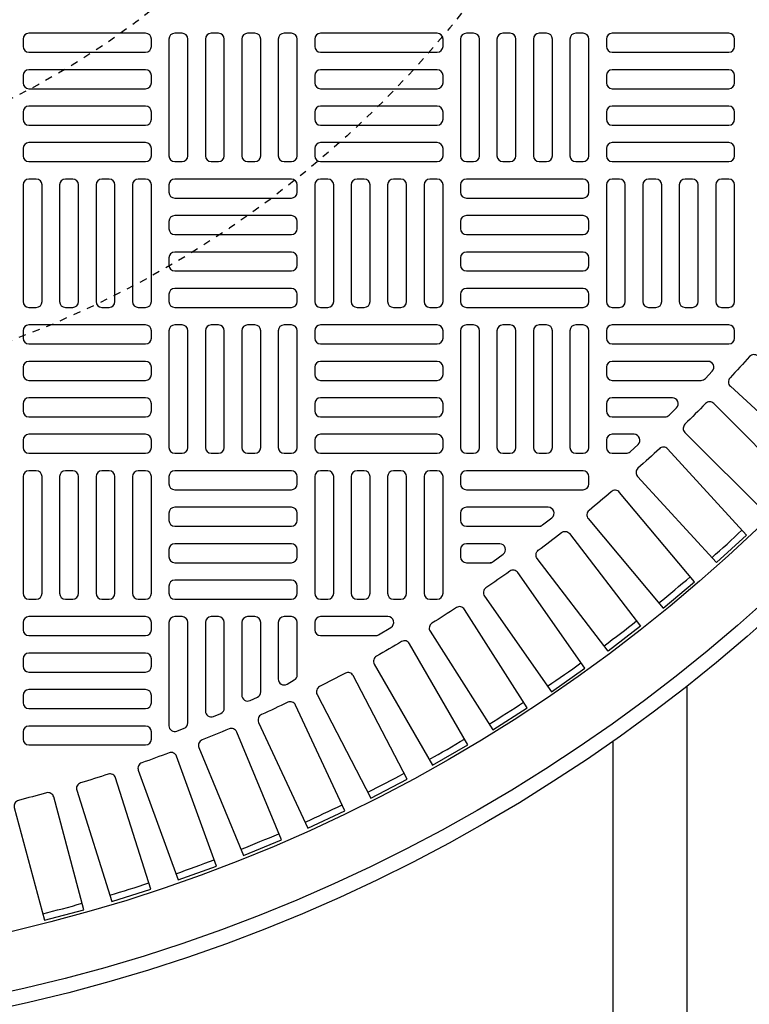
# Model space of a CAD drawing. Extents: x -169 to 7270, y -140 to 2984.
# Tile 646 of 656: x 6532 to 6542, y 1295 to 1308. Entities that reach past the tile are written whole.
import ezdxf

# ---------------------------------------------------------------- set-up
doc = ezdxf.new("R2010")
doc.units = 0
doc.header["$MEASUREMENT"] = 0
doc.linetypes.add('HIDDEN2', pattern=[0.28125, 0.1875, -0.09375])
doc.layers.get('DEFPOINTS').update_dxf_attribs({"linetype": 'CONTINUOUS'})
for name, color, linetype in [('TANK-MANHOLE-COVER-40', 2, 'CONTINUOUS'), ('TANK-MANHOLE-COVER-HATCH-40', 252, 'CONTINUOUS'), ('TANK-SLOPE', 3, 'CONTINUOUS'), ('TANK-UST-RIB', 7, 'CONTINUOUS')]:
    doc.layers.add(name, color=color, linetype=linetype)

msp = doc.modelspace()

# ---------------------------------------------------------------- linework, layer by layer
at = {"layer": 'DEFPOINTS', "color": 8, "linetype": 'HIDDEN2', "ltscale": 0.125}
msp.add_circle((6526.95106, 1317.00983), 14, dxfattribs=at)
msp.add_circle((6526.95106, 1317.00983), 14, dxfattribs=at)
at = {"layer": 'DEFPOINTS', "color": 8, "linetype": 'HIDDEN2', "ltscale": 0.5}
msp.add_circle((6526.95106, 1317.00983), 11, dxfattribs=at)
msp.add_circle((6526.95106, 1317.00983), 11, dxfattribs=at)
at = {"layer": 'TANK-MANHOLE-COVER-40', "color": 4, "linetype": 'Continuous'}
msp.add_circle((6526.95183, 1317.00983), 22.63902, dxfattribs=at)
at = {"layer": 'TANK-MANHOLE-COVER-40', "color": 1, "linetype": 'Continuous'}
msp.add_circle((6526.95183, 1317.00983), 22.44094, dxfattribs=at)
at = {"layer": 'TANK-MANHOLE-COVER-40', "color": 2, "linetype": 'Continuous'}
msp.add_circle((6526.95183, 1317.00983), 21.65354, dxfattribs=at)
at = {"layer": 'TANK-MANHOLE-COVER-HATCH-40', "linetype": 'Continuous', "flags": 128}
for points in [[(6533.72348, 1307.95471, 0.41421356), (6533.64474, 1308.03345), (6532.06994, 1308.03345, 0.41421356), (6531.9912, 1307.95471), (6531.9912, 1307.85629, 0.41421356), (6532.06994, 1307.77754), (6533.64474, 1307.77754, 0.41421356), (6533.72348, 1307.85629)], [(6534.03844, 1308.03345, 0.41421356), (6533.9597, 1307.95471), (6533.9597, 1306.37991, 0.41421356), (6534.03844, 1306.30117), (6534.13687, 1306.30117, 0.41421356), (6534.21561, 1306.37991), (6534.21561, 1307.95471, 0.41421356), (6534.13687, 1308.03345)], [(6534.53057, 1308.03345, 0.41421356), (6534.45183, 1307.95471), (6534.45183, 1306.37991, 0.41421356), (6534.53057, 1306.30117), (6534.629, 1306.30117, 0.41421356), (6534.70774, 1306.37991), (6534.70774, 1307.95471, 0.41421356), (6534.629, 1308.03345)], [(6535.0227, 1308.03345, 0.41421356), (6534.94396, 1307.95471), (6534.94396, 1306.37991, 0.41421356), (6535.0227, 1306.30117), (6535.12112, 1306.30117, 0.41421356), (6535.19986, 1306.37991), (6535.19986, 1307.95471, 0.41421356), (6535.12112, 1308.03345)], [(6535.51482, 1308.03345, 0.41421356), (6535.43608, 1307.95471), (6535.43608, 1306.37991, 0.41421356), (6535.51482, 1306.30117), (6535.61325, 1306.30117, 0.41421356), (6535.69199, 1306.37991), (6535.69199, 1307.95471, 0.41421356), (6535.61325, 1308.03345)], [(6537.66049, 1307.95471, 0.41421356), (6537.58175, 1308.03345), (6536.00695, 1308.03345, 0.41421356), (6535.92821, 1307.95471), (6535.92821, 1307.85629, 0.41421356), (6536.00695, 1307.77754), (6537.58175, 1307.77754, 0.41421356), (6537.66049, 1307.85629)], [(6537.97545, 1308.03345, 0.41421356), (6537.89671, 1307.95471), (6537.89671, 1306.37991, 0.41421356), (6537.97545, 1306.30117), (6538.07388, 1306.30117, 0.41421356), (6538.15262, 1306.37991), (6538.15262, 1307.95471, 0.41421356), (6538.07388, 1308.03345)], [(6538.46758, 1308.03345, 0.41421356), (6538.38884, 1307.95471), (6538.38884, 1306.37991, 0.41421356), (6538.46758, 1306.30117), (6538.566, 1306.30117, 0.41421356), (6538.64474, 1306.37991), (6538.64474, 1307.95471, 0.41421356), (6538.566, 1308.03345)], [(6538.9597, 1308.03345, 0.41421356), (6538.88096, 1307.95471), (6538.88096, 1306.37991, 0.41421356), (6538.9597, 1306.30117), (6539.05813, 1306.30117, 0.41421356), (6539.13687, 1306.37991), (6539.13687, 1307.95471, 0.41421356), (6539.05813, 1308.03345)], [(6539.45183, 1308.03345, 0.41421356), (6539.37309, 1307.95471), (6539.37309, 1306.37991, 0.41421356), (6539.45183, 1306.30117), (6539.55026, 1306.30117, 0.41421356), (6539.629, 1306.37991), (6539.629, 1307.95471, 0.41421356), (6539.55026, 1308.03345)], [(6541.5975, 1307.95471, 0.41421356), (6541.51876, 1308.03345), (6539.94396, 1308.03345, 0.41421356), (6539.86522, 1307.95471), (6539.86522, 1307.85629, 0.41421356), (6539.94396, 1307.77754), (6541.51876, 1307.77754, 0.41421356), (6541.5975, 1307.85629)], [(6533.72348, 1307.46258, 0.41421356), (6533.64474, 1307.54132), (6532.06994, 1307.54132, 0.41421356), (6531.9912, 1307.46258), (6531.9912, 1307.36416, 0.41421356), (6532.06994, 1307.28542), (6533.64474, 1307.28542, 0.41421356), (6533.72348, 1307.36416)], [(6537.66049, 1307.46258, 0.41421356), (6537.58175, 1307.54132), (6536.00695, 1307.54132, 0.41421356), (6535.92821, 1307.46258), (6535.92821, 1307.36416, 0.41421356), (6536.00695, 1307.28542), (6537.58175, 1307.28542, 0.41421356), (6537.66049, 1307.36416)], [(6541.5975, 1307.46258, 0.41421356), (6541.51876, 1307.54132), (6539.94396, 1307.54132, 0.41421356), (6539.86522, 1307.46258), (6539.86522, 1307.36416, 0.41421356), (6539.94396, 1307.28542), (6541.51876, 1307.28542, 0.41421356), (6541.5975, 1307.36416)], [(6533.72348, 1306.97046, 0.41421356), (6533.64474, 1307.0492), (6532.06994, 1307.0492, 0.41421356), (6531.9912, 1306.97046), (6531.9912, 1306.87203, 0.41421356), (6532.06994, 1306.79329), (6533.64474, 1306.79329, 0.41421356), (6533.72348, 1306.87203)], [(6537.66049, 1306.97046, 0.41421356), (6537.58175, 1307.0492), (6536.00695, 1307.0492, 0.41421356), (6535.92821, 1306.97046), (6535.92821, 1306.87203, 0.41421356), (6536.00695, 1306.79329), (6537.58175, 1306.79329, 0.41421356), (6537.66049, 1306.87203)], [(6541.5975, 1306.97046, 0.41421356), (6541.51876, 1307.0492), (6539.94396, 1307.0492, 0.41421356), (6539.86522, 1306.97046), (6539.86522, 1306.87203, 0.41421356), (6539.94396, 1306.79329), (6541.51876, 1306.79329, 0.41421356), (6541.5975, 1306.87203)], [(6533.72348, 1306.47833, 0.41421356), (6533.64474, 1306.55707), (6532.06994, 1306.55707, 0.41421356), (6531.9912, 1306.47833), (6531.9912, 1306.37991, 0.41421356), (6532.06994, 1306.30117), (6533.64474, 1306.30117, 0.41421356), (6533.72348, 1306.37991)], [(6537.66049, 1306.47833, 0.41421356), (6537.58175, 1306.55707), (6536.00695, 1306.55707, 0.41421356), (6535.92821, 1306.47833), (6535.92821, 1306.37991, 0.41421356), (6536.00695, 1306.30117), (6537.58175, 1306.30117, 0.41421356), (6537.66049, 1306.37991)], [(6541.5975, 1306.47833, 0.41421356), (6541.51876, 1306.55707), (6539.94396, 1306.55707, 0.41421356), (6539.86522, 1306.47833), (6539.86522, 1306.37991, 0.41421356), (6539.94396, 1306.30117), (6541.51876, 1306.30117, 0.41421356), (6541.5975, 1306.37991)], [(6532.06994, 1306.06495, 0.41421356), (6531.9912, 1305.98621), (6531.9912, 1304.4114, 0.41421356), (6532.06994, 1304.33266), (6532.16837, 1304.33266, 0.41421356), (6532.24711, 1304.4114), (6532.24711, 1305.98621, 0.41421356), (6532.16837, 1306.06495)], [(6532.56207, 1306.06495, 0.41421356), (6532.48333, 1305.98621), (6532.48333, 1304.4114, 0.41421356), (6532.56207, 1304.33266), (6532.66049, 1304.33266, 0.41421356), (6532.73923, 1304.4114), (6532.73923, 1305.98621, 0.41421356), (6532.66049, 1306.06495)], [(6533.05419, 1306.06495, 0.41421356), (6532.97545, 1305.98621), (6532.97545, 1304.4114, 0.41421356), (6533.05419, 1304.33266), (6533.15262, 1304.33266, 0.41421356), (6533.23136, 1304.4114), (6533.23136, 1305.98621, 0.41421356), (6533.15262, 1306.06495)], [(6533.54632, 1306.06495, 0.41421356), (6533.46758, 1305.98621), (6533.46758, 1304.4114, 0.41421356), (6533.54632, 1304.33266), (6533.64474, 1304.33266, 0.41421356), (6533.72348, 1304.4114), (6533.72348, 1305.98621, 0.41421356), (6533.64474, 1306.06495)], [(6533.9597, 1305.88778, 0.41421356), (6534.03844, 1305.80904), (6535.61325, 1305.80904, 0.41421356), (6535.69199, 1305.88778), (6535.69199, 1305.98621, 0.41421356), (6535.61325, 1306.06495), (6534.03844, 1306.06495, 0.41421356), (6533.9597, 1305.98621)], [(6536.00695, 1306.06495, 0.41421356), (6535.92821, 1305.98621), (6535.92821, 1304.4114, 0.41421356), (6536.00695, 1304.33266), (6536.10537, 1304.33266, 0.41421356), (6536.18411, 1304.4114), (6536.18411, 1305.98621, 0.41421356), (6536.10537, 1306.06495)], [(6536.49907, 1306.06495, 0.41421356), (6536.42033, 1305.98621), (6536.42033, 1304.4114, 0.41421356), (6536.49907, 1304.33266), (6536.5975, 1304.33266, 0.41421356), (6536.67624, 1304.4114), (6536.67624, 1305.98621, 0.41421356), (6536.5975, 1306.06495)], [(6536.9912, 1306.06495, 0.41421356), (6536.91246, 1305.98621), (6536.91246, 1304.4114, 0.41421356), (6536.9912, 1304.33266), (6537.08963, 1304.33266, 0.41421356), (6537.16837, 1304.4114), (6537.16837, 1305.98621, 0.41421356), (6537.08963, 1306.06495)], [(6537.48333, 1306.06495, 0.41421356), (6537.40459, 1305.98621), (6537.40459, 1304.4114, 0.41421356), (6537.48333, 1304.33266), (6537.58175, 1304.33266, 0.41421356), (6537.66049, 1304.4114), (6537.66049, 1305.98621, 0.41421356), (6537.58175, 1306.06495)], [(6537.89671, 1305.88778, 0.41421356), (6537.97545, 1305.80904), (6539.55026, 1305.80904, 0.41421356), (6539.629, 1305.88778), (6539.629, 1305.98621, 0.41421356), (6539.55026, 1306.06495), (6537.97545, 1306.06495, 0.41421356), (6537.89671, 1305.98621)], [(6539.94396, 1306.06495, 0.41421356), (6539.86522, 1305.98621), (6539.86522, 1304.4114, 0.41421356), (6539.94396, 1304.33266), (6540.04238, 1304.33266, 0.41421356), (6540.12112, 1304.4114), (6540.12112, 1305.98621, 0.41421356), (6540.04238, 1306.06495)], [(6540.43608, 1306.06495, 0.41421356), (6540.35734, 1305.98621), (6540.35734, 1304.4114, 0.41421356), (6540.43608, 1304.33266), (6540.53451, 1304.33266, 0.41421356), (6540.61325, 1304.4114), (6540.61325, 1305.98621, 0.41421356), (6540.53451, 1306.06495)], [(6540.92821, 1306.06495, 0.41421356), (6540.84947, 1305.98621), (6540.84947, 1304.4114, 0.41421356), (6540.92821, 1304.33266), (6541.02663, 1304.33266, 0.41421356), (6541.10537, 1304.4114), (6541.10537, 1305.98621, 0.41421356), (6541.02663, 1306.06495)], [(6541.42033, 1306.06495, 0.41421356), (6541.34159, 1305.98621), (6541.34159, 1304.4114, 0.41421356), (6541.42033, 1304.33266), (6541.51876, 1304.33266, 0.41421356), (6541.5975, 1304.4114), (6541.5975, 1305.98621, 0.41421356), (6541.51876, 1306.06495)], [(6533.9597, 1305.39566, 0.41421356), (6534.03844, 1305.31691), (6535.61325, 1305.31691, 0.41421356), (6535.69199, 1305.39566), (6535.69199, 1305.49408, 0.41421356), (6535.61325, 1305.57282), (6534.03844, 1305.57282, 0.41421356), (6533.9597, 1305.49408)], [(6537.89671, 1305.39566, 0.41421356), (6537.97545, 1305.31691), (6539.55026, 1305.31691, 0.41421356), (6539.629, 1305.39566), (6539.629, 1305.49408, 0.41421356), (6539.55026, 1305.57282), (6537.97545, 1305.57282, 0.41421356), (6537.89671, 1305.49408)], [(6533.9597, 1304.90353, 0.41421356), (6534.03844, 1304.82479), (6535.61325, 1304.82479, 0.41421356), (6535.69199, 1304.90353), (6535.69199, 1305.00195, 0.41421356), (6535.61325, 1305.08069), (6534.03844, 1305.08069, 0.41421356), (6533.9597, 1305.00195)], [(6537.89671, 1304.90353, 0.41421356), (6537.97545, 1304.82479), (6539.55026, 1304.82479, 0.41421356), (6539.629, 1304.90353), (6539.629, 1305.00195, 0.41421356), (6539.55026, 1305.08069), (6537.97545, 1305.08069, 0.41421356), (6537.89671, 1305.00195)], [(6533.9597, 1304.4114, 0.41421356), (6534.03844, 1304.33266), (6535.61325, 1304.33266, 0.41421356), (6535.69199, 1304.4114), (6535.69199, 1304.50983, 0.41421356), (6535.61325, 1304.58857), (6534.03844, 1304.58857, 0.41421356), (6533.9597, 1304.50983)], [(6537.89671, 1304.4114, 0.41421356), (6537.97545, 1304.33266), (6539.55026, 1304.33266, 0.41421356), (6539.629, 1304.4114), (6539.629, 1304.50983, 0.41421356), (6539.55026, 1304.58857), (6537.97545, 1304.58857, 0.41421356), (6537.89671, 1304.50983)], [(6533.72348, 1304.0177, 0.41421356), (6533.64474, 1304.09644), (6532.06994, 1304.09644, 0.41421356), (6531.9912, 1304.0177), (6531.9912, 1303.91928, 0.41421356), (6532.06994, 1303.84054), (6533.64474, 1303.84054, 0.41421356), (6533.72348, 1303.91928)], [(6534.03844, 1304.09644, 0.41421356), (6533.9597, 1304.0177), (6533.9597, 1302.4429, 0.41421356), (6534.03844, 1302.36416), (6534.13687, 1302.36416, 0.41421356), (6534.21561, 1302.4429), (6534.21561, 1304.0177, 0.41421356), (6534.13687, 1304.09644)], [(6534.53057, 1304.09644, 0.41421356), (6534.45183, 1304.0177), (6534.45183, 1302.4429, 0.41421356), (6534.53057, 1302.36416), (6534.629, 1302.36416, 0.41421356), (6534.70774, 1302.4429), (6534.70774, 1304.0177, 0.41421356), (6534.629, 1304.09644)], [(6535.0227, 1304.09644, 0.41421356), (6534.94396, 1304.0177), (6534.94396, 1302.4429, 0.41421356), (6535.0227, 1302.36416), (6535.12112, 1302.36416, 0.41421356), (6535.19986, 1302.4429), (6535.19986, 1304.0177, 0.41421356), (6535.12112, 1304.09644)], [(6535.51482, 1304.09644, 0.41421356), (6535.43608, 1304.0177), (6535.43608, 1302.4429, 0.41421356), (6535.51482, 1302.36416), (6535.61325, 1302.36416, 0.41421356), (6535.69199, 1302.4429), (6535.69199, 1304.0177, 0.41421356), (6535.61325, 1304.09644)], [(6537.66049, 1304.0177, 0.41421356), (6537.58175, 1304.09644), (6536.00695, 1304.09644, 0.41421356), (6535.92821, 1304.0177), (6535.92821, 1303.91928, 0.41421356), (6536.00695, 1303.84054), (6537.58175, 1303.84054, 0.41421356), (6537.66049, 1303.91928)], [(6537.97545, 1304.09644, 0.41421356), (6537.89671, 1304.0177), (6537.89671, 1302.4429, 0.41421356), (6537.97545, 1302.36416), (6538.07388, 1302.36416, 0.41421356), (6538.15262, 1302.4429), (6538.15262, 1304.0177, 0.41421356), (6538.07388, 1304.09644)], [(6538.46758, 1304.09644, 0.41421356), (6538.38884, 1304.0177), (6538.38884, 1302.4429, 0.41421356), (6538.46758, 1302.36416), (6538.566, 1302.36416, 0.41421356), (6538.64474, 1302.4429), (6538.64474, 1304.0177, 0.41421356), (6538.566, 1304.09644)], [(6538.9597, 1304.09644, 0.41421356), (6538.88096, 1304.0177), (6538.88096, 1302.4429, 0.41421356), (6538.9597, 1302.36416), (6539.05813, 1302.36416, 0.41421356), (6539.13687, 1302.4429), (6539.13687, 1304.0177, 0.41421356), (6539.05813, 1304.09644)], [(6539.45183, 1304.09644, 0.41421356), (6539.37309, 1304.0177), (6539.37309, 1302.4429, 0.41421356), (6539.45183, 1302.36416), (6539.55026, 1302.36416, 0.41421356), (6539.629, 1302.4429), (6539.629, 1304.0177, 0.41421356), (6539.55026, 1304.09644)], [(6533.72348, 1303.52558, 0.41421356), (6533.64474, 1303.60432), (6532.06994, 1303.60432, 0.41421356), (6531.9912, 1303.52558), (6531.9912, 1303.42715, 0.41421356), (6532.06994, 1303.34841), (6533.64474, 1303.34841, 0.41421356), (6533.72348, 1303.42715)], [(6537.66049, 1303.52558, 0.41421356), (6537.58175, 1303.60432), (6536.00695, 1303.60432, 0.41421356), (6535.92821, 1303.52558), (6535.92821, 1303.42715, 0.41421356), (6536.00695, 1303.34841), (6537.58175, 1303.34841, 0.41421356), (6537.66049, 1303.42715)], [(6533.72348, 1303.03345, 0.41421356), (6533.64474, 1303.11219), (6532.06994, 1303.11219, 0.41421356), (6531.9912, 1303.03345), (6531.9912, 1302.93503, 0.41421356), (6532.06994, 1302.85629), (6533.64474, 1302.85629, 0.41421356), (6533.72348, 1302.93503)], [(6537.66049, 1303.03345, 0.41421356), (6537.58175, 1303.11219), (6536.00695, 1303.11219, 0.41421356), (6535.92821, 1303.03345), (6535.92821, 1302.93503, 0.41421356), (6536.00695, 1302.85629), (6537.58175, 1302.85629, 0.41421356), (6537.66049, 1302.93503)], [(6533.72348, 1302.54132, 0.41421356), (6533.64474, 1302.62006), (6532.06994, 1302.62006, 0.41421356), (6531.9912, 1302.54132), (6531.9912, 1302.4429, 0.41421356), (6532.06994, 1302.36416), (6533.64474, 1302.36416, 0.41421356), (6533.72348, 1302.4429)], [(6537.66049, 1302.54132, 0.41421356), (6537.58175, 1302.62006), (6536.00695, 1302.62006, 0.41421356), (6535.92821, 1302.54132), (6535.92821, 1302.4429, 0.41421356), (6536.00695, 1302.36416), (6537.58175, 1302.36416, 0.41421356), (6537.66049, 1302.4429)], [(6532.06994, 1302.12794, 0.41421356), (6531.9912, 1302.0492), (6531.9912, 1300.4744, 0.41421356), (6532.06994, 1300.39566), (6532.16837, 1300.39566, 0.41421356), (6532.24711, 1300.4744), (6532.24711, 1302.0492, 0.41421356), (6532.16837, 1302.12794)], [(6532.56207, 1302.12794, 0.41421356), (6532.48333, 1302.0492), (6532.48333, 1300.4744, 0.41421356), (6532.56207, 1300.39566), (6532.66049, 1300.39566, 0.41421356), (6532.73923, 1300.4744), (6532.73923, 1302.0492, 0.41421356), (6532.66049, 1302.12794)], [(6533.05419, 1302.12794, 0.41421356), (6532.97545, 1302.0492), (6532.97545, 1300.4744, 0.41421356), (6533.05419, 1300.39566), (6533.15262, 1300.39566, 0.41421356), (6533.23136, 1300.4744), (6533.23136, 1302.0492, 0.41421356), (6533.15262, 1302.12794)], [(6533.54632, 1302.12794, 0.41421356), (6533.46758, 1302.0492), (6533.46758, 1300.4744, 0.41421356), (6533.54632, 1300.39566), (6533.64474, 1300.39566, 0.41421356), (6533.72348, 1300.4744), (6533.72348, 1302.0492, 0.41421356), (6533.64474, 1302.12794)], [(6533.9597, 1301.95077, 0.41421356), (6534.03844, 1301.87203), (6535.61325, 1301.87203, 0.41421356), (6535.69199, 1301.95077), (6535.69199, 1302.0492, 0.41421356), (6535.61325, 1302.12794), (6534.03844, 1302.12794, 0.41421356), (6533.9597, 1302.0492)], [(6536.00695, 1302.12794, 0.41421356), (6535.92821, 1302.0492), (6535.92821, 1300.4744, 0.41421356), (6536.00695, 1300.39566), (6536.10537, 1300.39566, 0.41421356), (6536.18411, 1300.4744), (6536.18411, 1302.0492, 0.41421356), (6536.10537, 1302.12794)], [(6536.49907, 1302.12794, 0.41421356), (6536.42033, 1302.0492), (6536.42033, 1300.4744, 0.41421356), (6536.49907, 1300.39566), (6536.5975, 1300.39566, 0.41421356), (6536.67624, 1300.4744), (6536.67624, 1302.0492, 0.41421356), (6536.5975, 1302.12794)], [(6536.9912, 1302.12794, 0.41421356), (6536.91246, 1302.0492), (6536.91246, 1300.4744, 0.41421356), (6536.9912, 1300.39566), (6537.08963, 1300.39566, 0.41421356), (6537.16837, 1300.4744), (6537.16837, 1302.0492, 0.41421356), (6537.08963, 1302.12794)], [(6537.48333, 1302.12794, 0.41421356), (6537.40459, 1302.0492), (6537.40459, 1300.4744, 0.41421356), (6537.48333, 1300.39566), (6537.58175, 1300.39566, 0.41421356), (6537.66049, 1300.4744), (6537.66049, 1302.0492, 0.41421356), (6537.58175, 1302.12794)], [(6533.9597, 1301.45865, 0.41421356), (6534.03844, 1301.37991), (6535.61325, 1301.37991, 0.41421356), (6535.69199, 1301.45865), (6535.69199, 1301.55707, 0.41421356), (6535.61325, 1301.63581), (6534.03844, 1301.63581, 0.41421356), (6533.9597, 1301.55707)], [(6533.9597, 1300.96652, 0.41421356), (6534.03844, 1300.88778), (6535.61325, 1300.88778, 0.41421356), (6535.69199, 1300.96652), (6535.69199, 1301.06495, 0.41421356), (6535.61325, 1301.14369), (6534.03844, 1301.14369, 0.41421356), (6533.9597, 1301.06495)], [(6533.9597, 1300.4744, 0.41421356), (6534.03844, 1300.39566), (6535.61325, 1300.39566, 0.41421356), (6535.69199, 1300.4744), (6535.69199, 1300.57282, 0.41421356), (6535.61325, 1300.65156), (6534.03844, 1300.65156, 0.41421356), (6533.9597, 1300.57282)], [(6533.72348, 1300.08069, 0.41421356), (6533.64474, 1300.15943), (6532.06994, 1300.15943, 0.41421356), (6531.9912, 1300.08069), (6531.9912, 1299.98227, 0.41421356), (6532.06994, 1299.90353), (6533.64474, 1299.90353, 0.41421356), (6533.72348, 1299.98227)], [(6533.72348, 1299.58857, 0.41421356), (6533.64474, 1299.66731), (6532.06994, 1299.66731, 0.41421356), (6531.9912, 1299.58857), (6531.9912, 1299.49014, 0.41421356), (6532.06994, 1299.4114), (6533.64474, 1299.4114, 0.41421356), (6533.72348, 1299.49014)], [(6533.72348, 1299.09644, 0.41421356), (6533.64474, 1299.17518), (6532.06994, 1299.17518, 0.41421356), (6531.9912, 1299.09644), (6531.9912, 1298.99802, 0.41421356), (6532.06994, 1298.91928), (6533.64474, 1298.91928, 0.41421356), (6533.72348, 1298.99802)], [(6533.72348, 1298.60432, 0.41421356), (6533.64474, 1298.68306), (6532.06994, 1298.68306, 0.41421356), (6531.9912, 1298.60432), (6531.9912, 1298.50589, 0.41421356), (6532.06994, 1298.42715), (6533.64474, 1298.42715, 0.41421356), (6533.72348, 1298.50589)]]:
    msp.add_lwpolyline(points, format="xyb", close=True, dxfattribs=at)
at = {"layer": 'TANK-MANHOLE-COVER-HATCH-40', "linetype": 'Continuous'}
for points in [[(6541.5975, 1304.0177, 0.41421356), (6541.51876, 1304.09644), (6539.94396, 1304.09644, 0.41421356), (6539.86522, 1304.0177), (6539.86522, 1303.91928, 0.41421356), (6539.94396, 1303.84054), (6541.51876, 1303.84054, 0.41421356), (6541.5975, 1303.91928)], [(6541.5395, 1303.26889), (6542.70128, 1302.20432), (6543.07366, 1302.61069), (6541.91188, 1303.67527, 0.41709369), (6541.80011, 1303.66984, -0.00491171), (6541.53517, 1303.38071, 0.41709369)], [(6541.23807, 1303.60432), (6539.94396, 1303.60432), (6539.94396, 1303.60432, 0.41421356), (6539.86522, 1303.52558), (6539.86522, 1303.42715), (6539.86522, 1303.42715, 0.41421356), (6539.94396, 1303.34841), (6541.14523, 1303.34841, 0.20651443), (6541.20251, 1303.37312), (6541.29534, 1303.47155, 0.6576677)], [(6540.75691, 1303.11219), (6539.94396, 1303.11219), (6539.94396, 1303.11219, 0.41421356), (6539.86522, 1303.03345), (6539.86522, 1302.93503), (6539.86522, 1302.93503, 0.41421356), (6539.94396, 1302.85629), (6540.65736, 1302.85629, 0.19743793), (6540.71272, 1302.87903), (6540.81227, 1302.97746, 0.67023271)], [(6540.24014, 1302.62006), (6539.94396, 1302.62006), (6539.94396, 1302.62006, 0.41421356), (6539.86522, 1302.54132), (6539.86522, 1302.4429), (6539.86522, 1302.4429, 0.41421356), (6539.94396, 1302.36416), (6540.13312, 1302.36416, 0.1880618), (6540.18642, 1302.38494), (6540.29344, 1302.48337, 0.68341411)], [(6540.28639, 1302.04978), (6541.35097, 1300.888), (6541.75734, 1301.26037), (6540.69277, 1302.42215, 0.41709369), (6540.58095, 1302.42649, -0.00491171), (6540.29182, 1302.16155, 0.41709369)], [(6537.89671, 1301.95077, 0.41421356), (6537.97545, 1301.87203), (6539.55026, 1301.87203, 0.41421356), (6539.629, 1301.95077), (6539.629, 1302.0492, 0.41421356), (6539.55026, 1302.12794), (6537.97545, 1302.12794, 0.41421356), (6537.89671, 1302.0492)], [(6534.21561, 1298.72553), (6534.21561, 1300.08069), (6534.21561, 1300.08069, 0.41421356), (6534.13687, 1300.15943), (6534.03844, 1300.15943), (6534.03844, 1300.15943, 0.41421356), (6533.9597, 1300.08069), (6533.9597, 1298.68733, 0.52729524), (6534.06693, 1298.61392), (6534.16536, 1298.65212, 0.30950451)], [(6534.70774, 1298.92664), (6534.70774, 1300.08069), (6534.70774, 1300.08069, 0.41421356), (6534.629, 1300.15943), (6534.53057, 1300.15943), (6534.53057, 1300.15943, 0.41421356), (6534.45183, 1300.08069), (6534.45183, 1298.88536, 0.53592322), (6534.56102, 1298.81275), (6534.65945, 1298.85403, 0.30214843)], [(6535.19986, 1299.14356), (6535.19986, 1300.08069), (6535.19986, 1300.08069, 0.41421356), (6535.12112, 1300.15943), (6535.0227, 1300.15943), (6535.0227, 1300.15943, 0.41421356), (6534.94396, 1300.08069), (6534.94396, 1299.0991, 0.54471323), (6535.05511, 1299.02734), (6535.15354, 1299.07181, 0.2947387)], [(6535.69199, 1299.37304), (6535.69199, 1300.08069), (6535.69199, 1300.08069, 0.41421356), (6535.61325, 1300.15943), (6535.51482, 1300.15943), (6535.51482, 1300.15943, 0.41421356), (6535.43608, 1300.08069), (6535.43608, 1299.31621, 0.57735027), (6535.55419, 1299.24802), (6535.65262, 1299.30485, 0.26794919)]]:
    msp.add_lwpolyline(points, format="xyb", close=True, dxfattribs=at)
for points in [[(6541.20409, 1303.03486, -0.00491171), (6540.9268, 1302.75757, 0.41709369), (6540.92625, 1302.64567), (6542.04049, 1301.53143), (6542.43023, 1301.92117), (6541.31599, 1303.03541, 0.41709369), (6541.20409, 1303.03486)], [(6539.93186, 1301.84587, -0.00491171), (6539.63145, 1301.5938, 0.41709369), (6539.62115, 1301.48237), (6540.63404, 1300.27526), (6541.05627, 1300.62956), (6540.04338, 1301.83667, 0.41709369), (6539.93186, 1301.84587)], [(6538.95611, 1301.37991, 0.16819223), (6539.00479, 1301.39676), (6539.12992, 1301.49518, 0.71204699), (6539.08123, 1301.63581), (6537.97545, 1301.63581), (6537.97545, 1301.63581, 0.41421356), (6537.89671, 1301.55707), (6537.89671, 1301.45865), (6537.89671, 1301.45865, 0.41421356), (6537.97545, 1301.37991), (6538.98337, 1301.37991)], [(6539.25806, 1301.29412, -0.41709369), (6539.36908, 1301.28006), (6540.32835, 1300.02992), (6539.89106, 1299.69438), (6538.9318, 1300.94453, -0.41709369), (6538.94695, 1301.0554, 0.00491171), (6539.25806, 1301.29412)], [(6538.29001, 1300.88778, 0.15754945), (6538.33609, 1300.90267), (6538.47249, 1301.00109, 0.72778796), (6538.42641, 1301.14369), (6537.97545, 1301.14369), (6537.97545, 1301.14369, 0.41421356), (6537.89671, 1301.06495), (6537.89671, 1300.96652), (6537.89671, 1300.96652, 0.41421356), (6537.97545, 1300.88778), (6538.31545, 1300.88778)], [(6538.56084, 1300.77229, -0.00491171), (6538.23961, 1300.54736, 0.41709369), (6538.21964, 1300.43726), (6539.12346, 1299.14646), (6539.57496, 1299.46261), (6538.67114, 1300.7534, 0.41709369), (6538.56084, 1300.77229)], [(6537.84152, 1300.28137, -0.00491171), (6537.51078, 1300.07066, 0.41709369), (6537.48603, 1299.96154), (6538.33269, 1298.63254), (6538.79755, 1298.92869), (6537.95089, 1300.25769, 0.41709369), (6537.84152, 1300.28137)], [(6536.75002, 1299.90353, 0.1342636), (6536.79008, 1299.91449), (6536.95659, 1300.01291, 0.76325856), (6536.91652, 1300.15943), (6536.00695, 1300.15943), (6536.00695, 1300.15943, 0.41421356), (6535.92821, 1300.08069), (6535.92821, 1299.98227), (6535.92821, 1299.98227, 0.41421356), (6536.00695, 1299.90353), (6536.77155, 1299.90353)], [(6537.10147, 1299.82229, -0.00491171), (6536.76186, 1299.62621, 0.41709369), (6536.73236, 1299.51827), (6537.52025, 1298.15361), (6537.99759, 1298.4292), (6537.2097, 1299.79386, 0.41709369), (6537.10147, 1299.82229)], [(6536.3421, 1299.39593, -0.00491171), (6535.99426, 1299.21485, 0.41709369), (6535.96008, 1299.10829), (6536.68769, 1297.71057), (6537.1766, 1297.96508), (6536.44899, 1299.3628, 0.41709369), (6536.3421, 1299.39593)], [(6535.56486, 1299.00309, -0.00491171), (6535.20944, 1298.83736, 0.41709369), (6535.17066, 1298.7324), (6535.8366, 1297.30427), (6536.33614, 1297.5372), (6535.6702, 1298.96534, 0.41709369), (6535.56486, 1299.00309)], [(6534.77122, 1298.64454, -0.00491171), (6534.40891, 1298.49447, 0.41709369), (6534.36558, 1298.39129), (6534.9686, 1296.93547), (6535.47783, 1297.1464), (6534.87481, 1298.60222, 0.41709369), (6534.77122, 1298.64454)], [(6533.96269, 1298.32094, -0.00491171), (6533.59419, 1298.18681, 0.41709369), (6533.5464, 1298.08563), (6534.08534, 1296.60489), (6534.60328, 1296.79341), (6534.06434, 1298.27415, 0.41709369), (6533.96269, 1298.32094)], [(6533.14082, 1298.03292, -0.00491171), (6532.76682, 1297.91499, 0.41709369), (6532.71466, 1297.81599), (6533.1885, 1296.31315), (6533.71417, 1296.4789), (6533.24033, 1297.98174, 0.41709369), (6533.14082, 1298.03292)], [(6532.30717, 1297.78102, -0.00491171), (6531.92838, 1297.67952, 0.41709369), (6531.87195, 1297.58289), (6532.27979, 1296.06081), (6532.81219, 1296.20347), (6532.40435, 1297.72555, 0.41709369), (6532.30717, 1297.78102)]]:
    msp.add_lwpolyline(points, format="xyb", dxfattribs=at)
for start, end in [(311.766426, 313.233574), (309.266426, 310.733574), (306.766426, 308.233574), (304.266426, 305.733574), (301.766426, 303.233574), (299.266426, 300.733574), (296.766426, 298.233574), (294.266426, 295.733574), (291.766426, 293.233574), (289.266426, 290.733574), (286.766426, 288.233574), (284.266426, 285.733574)]:
    msp.add_arc((6526.95183, 1317.00983), 21.52559, start, end, dxfattribs=at)
at = {"layer": 'TANK-SLOPE'}
msp.add_circle((6526.95183, 1317.00983), 34.63902, dxfattribs=at)
at = {"layer": 'TANK-UST-RIB'}
for p, q in [((6540.95183, 1299.22723), (6540.95183, 1254.01839)), ((6539.95183, 1298.48396), (6539.95183, 1256.01839))]:
    msp.add_line(p, q, dxfattribs=at)

doc.saveas('drawing.dxf')
